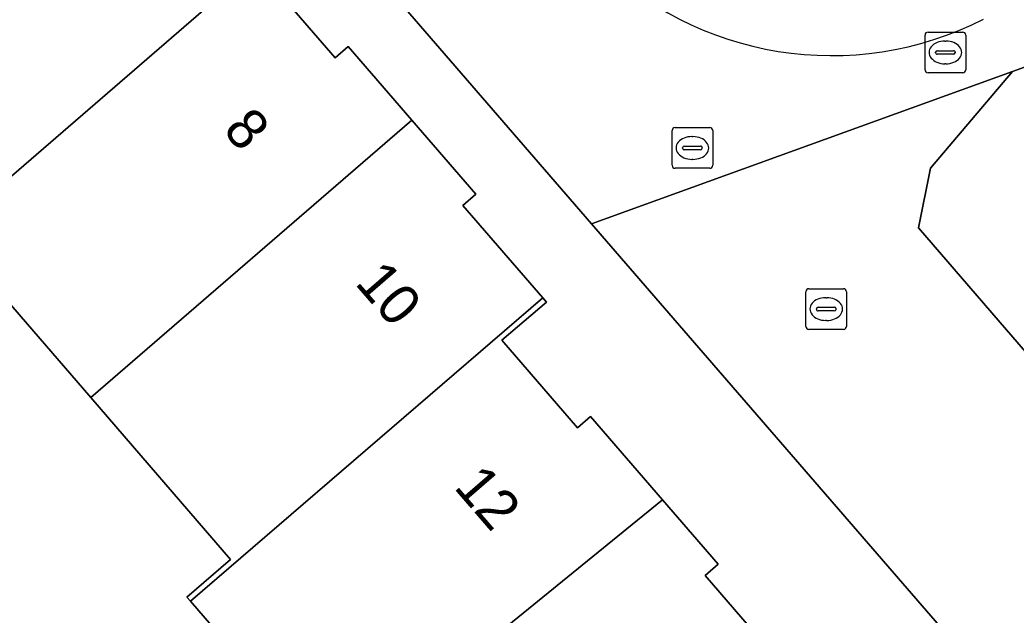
# Model space of a CAD drawing. Extents: x 157320 to 158835, y 386650 to 388491.
# Drawn here: x 157765.52 to 157790.02, y 388022.49 to 388037.12 of the extents above; entities that cross this region are included whole.
import ezdxf

# ---------------------------------------------------------------- set-up
doc = ezdxf.new("R2010")
doc.units = 0
for name, color, linetype in [('IMGEO_Brandkraan', 7, 'Continuous'), ('IMGEO_Erf', 7, 'Continuous'), ('IMGEO_Kolk', 7, 'Continuous'), ('IMGEO_Pand', 7, 'Continuous'), ('IMGEO_Pand_nummerreeks', 7, 'Continuous'), ('IMGEO_Rijbaan_lokaal_open', 7, 'Continuous'), ('IMGEO_Rioolput', 7, 'Continuous'), ('IMGEO_Voetpad_open', 7, 'Continuous')]:
    doc.layers.add(name, color=color, linetype=linetype)

msp = doc.modelspace()

# ---------------------------------------------------------------- linework, layer by layer
at = {"layer": 'IMGEO_Brandkraan'}
for p, q in [((157787.783, 388035.896), (157787.783, 388036.748)), ((157787.858, 388036.822), (157788.71, 388036.822)), ((157788.784, 388036.748), (157788.784, 388035.896)), ((157788.271, 388036.602), (157788.296, 388036.602)), ((157788.042, 388036.316), (157788.042, 388036.328)), ((157788.48, 388036.279), (157788.082, 388036.279)), ((157788.085, 388036.365), (157788.483, 388036.365)), ((157788.526, 388036.328), (157788.526, 388036.316)), ((157788.294, 388036.042), (157788.269, 388036.042)), ((157788.71, 388035.822), (157787.858, 388035.822))]:
    msp.add_line(p, q, dxfattribs=at)
for points in [[(157787.783, 388035.896), (157787.783, 388036.748)], [(157787.858, 388036.822), (157788.71, 388036.822)], [(157788.784, 388036.748), (157788.784, 388035.896)], [(157788.71, 388035.822), (157787.858, 388035.822)]]:
    msp.add_lwpolyline(points, dxfattribs=at)
for centre, radius, start, end in [((157787.86, 388036.746), 0.0765, 91.552, 178.448), ((157787.86, 388036.746), 0.0765, 91.552, 178.448), ((157788.708, 388036.746), 0.0765, 1.552, 88.448), ((157788.708, 388036.746), 0.0765, 1.552, 88.448), ((157788.082, 388036.325), 0.0403, 85.8775, 175.7526), ((157788.079, 388036.315), 0.0366, 178.938, 274.7102), ((157788.483, 388036.322), 0.043, 264.8664, 352.4533), ((157788.487, 388036.327), 0.0386, 1.7309, 96.639), ((157787.86, 388035.898), 0.0765, 181.552, 268.448), ((157787.86, 388035.898), 0.0765, 181.552, 268.448), ((157788.708, 388035.898), 0.0765, 271.552, 358.448), ((157788.708, 388035.898), 0.0765, 271.552, 358.448)]:
    msp.add_arc(centre, radius, start, end, dxfattribs=at)
for centre, major_axis, ratio, start_param, end_param in [((157788.27, 388036.322), (-0.387, 0.002), 0.722429, 4.712389, 7.853982), ((157788.295, 388036.322), (-0.39, 0.002), 0.717154, 1.570796, 4.712389)]:
    msp.add_ellipse(centre, major_axis=major_axis, ratio=ratio, start_param=start_param, end_param=end_param, dxfattribs=at)
at = {"layer": 'IMGEO_Erf'}
for points in [[(157872.203, 388052.525), (157872.108, 388052.666), (157864.749, 388062.866), (157863.027, 388062.219), (157789.935, 388035.857), (157787.918, 388033.48), (157787.622, 388032.011), (157805.73, 388011.032), (157799.757, 388008.806), (157779.578, 388032.104), (157761.484, 388053.009), (157758.247, 388056.749)], [(157764.219, 388046.656), (157766.206, 388044.359), (157766.525, 388044.635), (157768.085, 388042.832), (157769.665, 388041.005), (157769.346, 388040.729), (157771.299, 388038.471), (157773.271, 388036.191), (157773.59, 388036.467), (157775.158, 388034.654), (157776.73, 388032.836), (157776.411, 388032.56), (157778.379, 388030.286), (157778.47, 388030.18), (157777.37, 388029.25), (157779.233, 388027.093), (157779.552, 388027.369), (157781.325, 388025.317), (157782.691, 388023.737), (157782.373, 388023.462), (157784.334, 388021.191)], [(157773.238, 388018.745), (157769.708, 388022.83), (157769.623, 388022.929), (157770.697, 388023.857), (157767.258, 388027.837), (157763.728, 388031.923)]]:
    msp.add_lwpolyline(points, dxfattribs=at)
at = {"layer": 'IMGEO_Kolk'}
for p, q in [((157784.851, 388029.586), (157784.851, 388030.438)), ((157784.926, 388030.512), (157785.778, 388030.512)), ((157785.852, 388030.438), (157785.852, 388029.586)), ((157785.339, 388030.292), (157785.364, 388030.292)), ((157785.11, 388030.006), (157785.11, 388030.018)), ((157785.548, 388029.969), (157785.15, 388029.969)), ((157785.153, 388030.055), (157785.551, 388030.055)), ((157785.594, 388030.018), (157785.594, 388030.006)), ((157785.362, 388029.732), (157785.337, 388029.732)), ((157785.778, 388029.512), (157784.926, 388029.512))]:
    msp.add_line(p, q, dxfattribs=at)
for points in [[(157784.851, 388029.586), (157784.851, 388030.438)], [(157784.926, 388030.512), (157785.778, 388030.512)], [(157785.852, 388030.438), (157785.852, 388029.586)], [(157785.778, 388029.512), (157784.926, 388029.512)]]:
    msp.add_lwpolyline(points, dxfattribs=at)
for centre, radius, start, end in [((157784.928, 388030.436), 0.0765, 91.552, 178.448), ((157784.928, 388030.436), 0.0765, 91.552, 178.448), ((157785.776, 388030.436), 0.0765, 1.552, 88.448), ((157785.776, 388030.436), 0.0765, 1.552, 88.448), ((157785.15, 388030.015), 0.0403, 85.8775, 175.7526), ((157785.147, 388030.005), 0.0366, 178.938, 274.7102), ((157785.551, 388030.012), 0.043, 264.8664, 352.4533), ((157785.555, 388030.017), 0.0386, 1.7309, 96.639), ((157784.928, 388029.588), 0.0765, 181.552, 268.448), ((157784.928, 388029.588), 0.0765, 181.552, 268.448), ((157785.776, 388029.588), 0.0765, 271.552, 358.448), ((157785.776, 388029.588), 0.0765, 271.552, 358.448)]:
    msp.add_arc(centre, radius, start, end, dxfattribs=at)
for centre, major_axis, ratio, start_param, end_param in [((157785.338, 388030.012), (-0.387, 0.002), 0.722429, 4.712389, 7.853982), ((157785.363, 388030.012), (-0.39, 0.002), 0.717154, 1.570796, 4.712389)]:
    msp.add_ellipse(centre, major_axis=major_axis, ratio=ratio, start_param=start_param, end_param=end_param, dxfattribs=at)
at = {"layer": 'IMGEO_Pand'}
for points in [[(157771.299, 388038.471), (157769.346, 388040.729), (157769.665, 388041.005), (157768.085, 388042.832), (157760.198, 388036.009), (157758.466, 388034.511), (157761.996, 388030.425), (157763.728, 388031.923)], [(157767.258, 388027.837), (157775.158, 388034.654), (157773.59, 388036.467), (157773.271, 388036.191), (157771.299, 388038.471), (157763.728, 388031.923)], [(157769.708, 388022.83), (157778.379, 388030.286), (157776.411, 388032.56), (157776.73, 388032.836), (157775.158, 388034.654), (157767.258, 388027.837), (157770.697, 388023.857), (157769.623, 388022.929)], [(157769.708, 388022.83), (157773.238, 388018.745), (157781.325, 388025.317), (157779.552, 388027.369), (157779.233, 388027.093), (157777.37, 388029.25), (157778.47, 388030.18), (157778.379, 388030.286)], [(157781.325, 388025.317), (157773.238, 388018.745), (157776.768, 388014.659), (157784.334, 388021.191), (157782.373, 388023.462), (157782.691, 388023.737)]]:
    msp.add_lwpolyline(points, close=True, dxfattribs=at)
at = {"layer": 'IMGEO_Rijbaan_lokaal_open'}
msp.add_lwpolyline([(157799.757, 388008.806), (157805.73, 388011.032), (157787.622, 388032.011), (157787.918, 388033.48), (157789.935, 388035.857), (157779.578, 388032.104)], close=True, dxfattribs=at)
at = {"layer": 'IMGEO_Rioolput'}
for p, q in [((157781.559, 388033.547), (157781.559, 388034.399)), ((157781.634, 388034.473), (157782.486, 388034.473)), ((157782.56, 388034.399), (157782.56, 388033.547)), ((157781.861, 388034.016), (157782.259, 388034.016)), ((157782.047, 388034.253), (157782.072, 388034.253)), ((157781.818, 388033.967), (157781.818, 388033.979)), ((157782.256, 388033.93), (157781.858, 388033.93)), ((157782.302, 388033.979), (157782.302, 388033.967)), ((157782.07, 388033.693), (157782.045, 388033.693)), ((157782.486, 388033.473), (157781.634, 388033.473))]:
    msp.add_line(p, q, dxfattribs=at)
for points in [[(157781.559, 388033.547), (157781.559, 388034.399)], [(157781.634, 388034.473), (157782.486, 388034.473)], [(157782.56, 388034.399), (157782.56, 388033.547)], [(157782.486, 388033.473), (157781.634, 388033.473)]]:
    msp.add_lwpolyline(points, dxfattribs=at)
for centre, radius, start, end in [((157781.636, 388034.397), 0.0765, 91.552, 178.448), ((157781.636, 388034.397), 0.0765, 91.552, 178.448), ((157782.484, 388034.397), 0.0765, 1.552, 88.448), ((157782.484, 388034.397), 0.0765, 1.552, 88.448), ((157781.858, 388033.976), 0.0403, 85.8775, 175.7526), ((157782.263, 388033.978), 0.0386, 1.7309, 96.639), ((157781.855, 388033.966), 0.0366, 178.938, 274.7102), ((157782.259, 388033.973), 0.043, 264.8664, 352.4533), ((157781.636, 388033.549), 0.0765, 181.552, 268.448), ((157781.636, 388033.549), 0.0765, 181.552, 268.448), ((157782.484, 388033.549), 0.0765, 271.552, 358.448), ((157782.484, 388033.549), 0.0765, 271.552, 358.448)]:
    msp.add_arc(centre, radius, start, end, dxfattribs=at)
for centre, major_axis, ratio, start_param, end_param in [((157782.046, 388033.973), (-0.387, 0.002), 0.722429, 4.712389, 7.853982), ((157782.071, 388033.973), (-0.39, 0.002), 0.717154, 1.570796, 4.712389)]:
    msp.add_ellipse(centre, major_axis=major_axis, ratio=ratio, start_param=start_param, end_param=end_param, dxfattribs=at)
at = {"layer": 'IMGEO_Voetpad_open'}
msp.add_lwpolyline([(157765.699, 388056.466), (157765.61, 388056.569), (157761.484, 388053.009), (157779.578, 388032.104), (157789.935, 388035.857), (157863.027, 388062.219), (157864.749, 388062.866), (157867.25, 388063.806), (157867.018, 388064.128)], dxfattribs=at)
msp.add_arc((157785.483, 388044.475), 8.231, 224.6532, 297.0154, dxfattribs=at)
msp.add_arc((157785.483, 388044.475), 8.231, 224.6532, 297.0154, dxfattribs=at)

# ---------------------------------------------------------------- texts
at = {"layer": 'IMGEO_Pand_nummerreeks'}
for s, rotation, p in [('8', 310.8576, (157770.484, 388034.399)), ('10', 310.8576, (157773.734, 388030.641)), ('12', 310.8288, (157776.168, 388025.623))]:
    msp.add_text(s, height=1, rotation=rotation, dxfattribs=at).set_placement(p)

doc.saveas('drawing.dxf')
